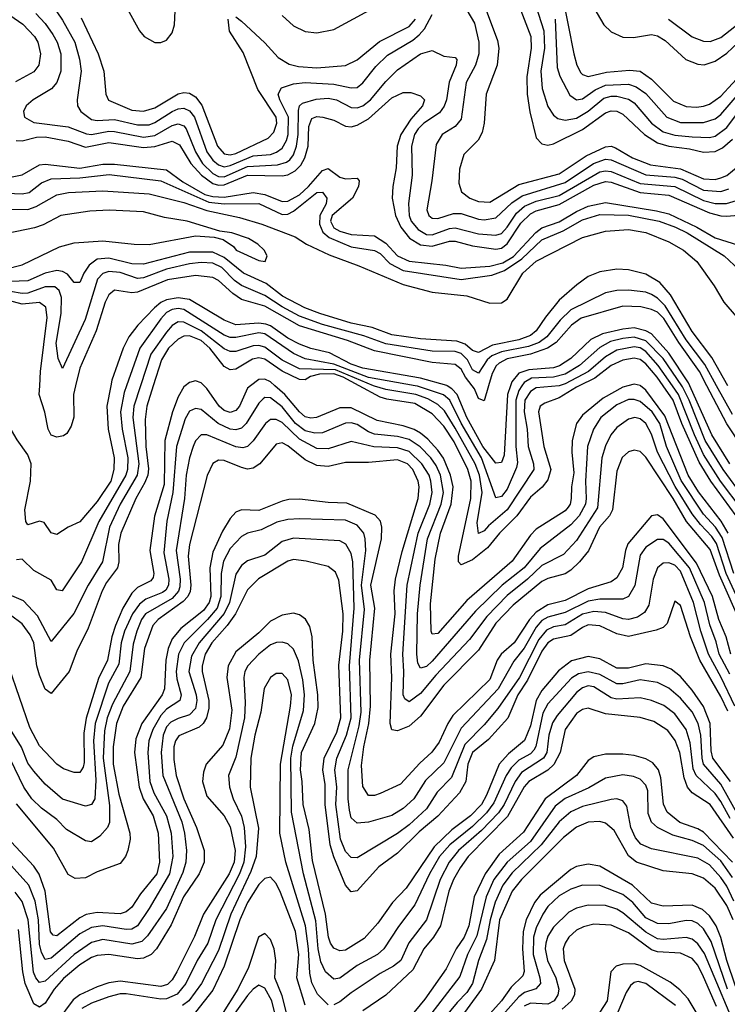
# Model space of a CAD drawing. Header units: inches. Extents: x 990535 to 1117859, y 769386 to 892122.
# Tile 471 of 656: x 1072282 to 1074732, y 807858 to 811268. Entities that reach past the tile are written whole.
import ezdxf

# ---------------------------------------------------------------- set-up
doc = ezdxf.new("R2010")
doc.units = ezdxf.units.IN
doc.header["$MEASUREMENT"] = 0
doc.layers.add('B0870', color=7, linetype='Continuous')
doc.layers.add('B0871', color=7, linetype='Continuous')

msp = doc.modelspace()

# ---------------------------------------------------------------- linework, layer by layer
at = {"layer": 'B0870', "color": 5}
msp.add_line((1074150.3, 810000, 2560), (1074150, 809999.9, 2560), dxfattribs=at)
for points, elevation in [([(1072596.8, 810000), (1072583.1, 809930), (1072588.2, 809850), (1072609, 809750), (1072608.1, 809710), (1072596.7, 809670), (1072550, 809599.3), (1072490, 809528.3), (1072448.9, 809510), (1072410, 809485.3), (1072390, 809490.9), (1072366.5, 809526.5), (1072350, 809531.3), (1072310, 809518.1), (1072302.5, 809530), (1072299.7, 809570), (1072319.4, 809670), (1072321.1, 809730), (1072310, 809760.8), (1072272.3, 809812.3), (1072228.4, 809888.4), (1072221, 809910), (1072222.7, 809950), (1072239.2, 810000)], 2520), ([(1072700.1, 810000), (1072677.2, 809930), (1072673.6, 809890), (1072693.9, 809730), (1072688, 809690), (1072629.7, 809590), (1072592.2, 809510), (1072568.2, 809390), (1072519.1, 809310), (1072468.9, 809211.1), (1072390, 809114.2), (1072343.1, 809203.1), (1072294.9, 809254.9), (1072230, 809282.4)], 2560), ([(1072855.1, 810000), (1072850, 809996.1), (1072830, 809961.6), (1072811.2, 809910), (1072784.5, 809810), (1072782.4, 809657.6), (1072748.3, 809548.3), (1072731.7, 809430), (1072745.8, 809350), (1072743.9, 809336.1), (1072735.7, 809324.3), (1072690, 809301.6), (1072670, 809281.7), (1072639.3, 809230), (1072612.9, 809170), (1072600.3, 809130), (1072586, 809050), (1072554.3, 808985.7), (1072511.2, 808848.8), (1072503.7, 808796.3), (1072504.7, 808695.3), (1072501.1, 808678.9), (1072490, 808660.7), (1072470, 808660.9), (1072433.8, 808673.8), (1072409.8, 808690), (1072350, 808752.8), (1072316.6, 808816.6), (1072244.8, 809024.8)], 2620), ([(1072744, 810000), (1072721.9, 809930), (1072716.4, 809883.6), (1072718.9, 809790), (1072727.4, 809712.6), (1072725.1, 809690), (1072715.4, 809664.6), (1072683.3, 809610), (1072631.9, 809490), (1072623.2, 809450), (1072624.9, 809390), (1072620.2, 809370), (1072581.7, 809318.3), (1072566.8, 809290), (1072519.2, 809160.8), (1072479.3, 809080.7), (1072453.3, 809010), (1072390, 808934.8), (1072370, 808949.8), (1072350, 808997.4), (1072340.6, 809030), (1072330, 809110), (1072317.9, 809137.9), (1072290, 809176), (1072250, 809205.5)], 2580), ([(1072651.3, 810000), (1072643.1, 809976.9), (1072630.3, 809909.7), (1072636.2, 809850), (1072656.1, 809750), (1072654.8, 809710), (1072648.7, 809690), (1072555.5, 809530), (1072495.3, 809390), (1072428.7, 809290), (1072410, 809293.7), (1072390, 809326.6), (1072330, 809359.8), (1072290, 809399.3), (1072270, 809397.3)], 2540), ([(1072475.3, 810000), (1072468.2, 809970), (1072469, 809891), (1072459.4, 809860.6), (1072445.1, 809834.9), (1072433.4, 809826.6), (1072410, 809822), (1072390, 809829), (1072379.9, 809850), (1072369.1, 809909.1), (1072349.3, 809970), (1072351, 810000)], 2480), ([(1073080.8, 810000), (1073070, 809991.9), (1073042.4, 809930), (1073030, 809914.1), (1073010, 809907.4), (1072990, 809914.2), (1072972.7, 809930), (1072930, 809990.4), (1072920.4, 810000)], 2620), ([(1074388, 810000), (1074370, 809995.5), (1074302.4, 809957.6), (1074230, 809898.8), (1074210.1, 809870), (1074194.8, 809810), (1074194, 809770), (1074201.1, 809698.9), (1074191.9, 809650), (1074191.8, 809610), (1074187.8, 809590), (1074180.7, 809579.3), (1074170, 809567), (1074070, 809503.5), (1074050, 809482.5), (1073987.2, 809392.8), (1073830, 809256.6), (1073730, 809141.9), (1073710, 809139.4), (1073706.2, 809150), (1073704.7, 809244.7), (1073720.7, 809399.3), (1073738.5, 809490), (1073775.4, 809590), (1073782.3, 809650), (1073772.9, 809690), (1073749.5, 809749.5), (1073730, 809777.2), (1073694.6, 809814.6), (1073670, 809836.1), (1073648.1, 809848.1), (1073610, 809861.3), (1073519.6, 809879.6), (1073430, 809923.7), (1073390, 809923.7), (1073309.3, 809890.7), (1073290, 809887.5), (1073270, 809892.5), (1073250, 809909.6), (1073199.2, 809970), (1073165, 810000)], 2620), ([(1074218.9, 810000), (1074210, 809995.8), (1074150, 809957.9), (1074099.8, 809940.2), (1074083.4, 809930), (1074077.6, 809910), (1074096.9, 809790), (1074121.4, 809710), (1074110, 809673.9), (1074090.8, 809649.2), (1074050, 809613.8), (1074002.7, 809550), (1073943.4, 809490), (1073901.1, 809438.9), (1073850, 809397.7), (1073810, 809379.7), (1073801.3, 809390), (1073801.5, 809410), (1073843.9, 809610), (1073844.7, 809670), (1073832.9, 809710), (1073786.4, 809806.4), (1073750, 809860.1), (1073710, 809903), (1073650, 809938.9), (1073553.2, 809953.2), (1073530, 809960.8), (1073457.2, 810000)], 2580), ([(1074150, 809999.9), (1074070, 809992.6), (1074050, 809980.8), (1074030.7, 809950), (1074028.7, 809910), (1074038.9, 809850), (1074041.9, 809790), (1074061.1, 809730), (1074062.3, 809710), (1073970, 809570.6), (1073904.7, 809515.3), (1073890, 809497.5), (1073870, 809488.1), (1073865.8, 809525.8), (1073883.4, 809630), (1073873.6, 809690), (1073858.9, 809730), (1073790, 809853.1), (1073753, 809913), (1073730, 809935.2), (1073695, 809955), (1073653.7, 809970), (1073550, 809987.2), (1073510, 809998.8), (1073507, 810000)], 2560), ([(1074020.3, 810000), (1074010, 809984.2), (1073999.5, 809950), (1074000.2, 809790), (1074005.4, 809734.6), (1074002.4, 809717.6), (1073970, 809642.3), (1073950, 809616.4), (1073930, 809612.5), (1073880.9, 809750), (1073810.2, 809870.2), (1073771.5, 809950), (1073749.1, 809969.1), (1073658.6, 809998.6), (1073650.8, 810000)], 2540), ([(1073981.3, 810000), (1073970.5, 809969.5), (1073959.8, 809760.2), (1073950, 809734.1), (1073930, 809732.5), (1073884.9, 809790), (1073829.8, 809890), (1073796, 809970), (1073777.8, 809990), (1073762, 810000)], 2520), ([(1073905, 810000), (1073890, 809947.9), (1073870, 809956.2), (1073856.5, 809990), (1073848.7, 810000)], 2480), ([(1074735.4, 809490), (1074710.6, 809530.6), (1074632.5, 809632.5), (1074596.3, 809690), (1074515.5, 809895.5), (1074450, 809984.7), (1074431.7, 810000)], 2620), ([(1074763, 809550), (1074674.8, 809670), (1074635, 809735), (1074574, 809870), (1074544.7, 809950), (1074510.3, 810000)], 2580), ([(1074783.5, 809570), (1074708.8, 809670), (1074650, 809762.5), (1074618.3, 809830), (1074563.4, 809970), (1074542.3, 810000)], 2560), ([(1074790, 809610.7), (1074717.2, 809710), (1074654.9, 809810), (1074599.4, 809950), (1074576.6, 809996.6), (1074574.3, 810000)], 2540), ([(1074740.2, 809730), (1074678.3, 809830), (1074601.8, 810000)], 2520), ([(1074841.4, 809701.4), (1074730, 809868), (1074661.3, 810000)], 2480), ([(1074750, 809900.4), (1074695, 810000)], 2460), ([(1074754.3, 809350), (1074714.2, 809474.2), (1074691.6, 809510), (1074650, 809555), (1074572.5, 809672.5), (1074521.7, 809790), (1074498, 809870), (1074471.5, 809910), (1074430, 809946.1), (1074410, 809953), (1074390, 809952), (1074350, 809934.6), (1074294.6, 809890), (1074268.7, 809850), (1074247.7, 809790), (1074241.2, 809670), (1074243.5, 809610), (1074240.8, 809590), (1074218.6, 809550), (1074190, 809518.7), (1074083.5, 809436.5), (1074028, 809370), (1073952.4, 809310), (1073860.5, 809219.5), (1073710, 809046.2), (1073690, 809028.3), (1073670, 809022.4), (1073659.9, 809039.9), (1073656.4, 809070), (1073658.9, 809210), (1073667.9, 809310), (1073693.7, 809470), (1073741.4, 809590), (1073748.8, 809630), (1073738.3, 809690), (1073723.6, 809723.6), (1073705, 809750), (1073668.1, 809788.1), (1073630, 809814), (1073590, 809824), (1073510, 809832.7), (1073490, 809840.2), (1073450, 809866.1), (1073430, 809872.2), (1073409.6, 809870.4), (1073330, 809837.6), (1073304, 809836), (1073270, 809844.5), (1073236.6, 809870), (1073190, 809927.4), (1073150, 809958), (1073130, 809959.9), (1073124.6, 809955.4), (1073110, 809939.6), (1073066.1, 809870), (1073050, 809853.6), (1073030, 809847), (1073010, 809850.2), (1072969.2, 809869.2), (1072910, 809917.5), (1072890, 809921.3), (1072870, 809912.3), (1072854.1, 809885.9), (1072824.2, 809790), (1072812, 809630), (1072791.1, 809531.1), (1072781, 809421), (1072798, 809330), (1072797.2, 809310), (1072787.6, 809292.4), (1072776.3, 809283.7), (1072718.9, 809261.1), (1072696, 809244), (1072672.5, 809210), (1072644.1, 809150), (1072633.1, 809110), (1072624.5, 809035.5), (1072588.6, 808970), (1072543.1, 808830), (1072537.4, 808770), (1072545.4, 808634.6), (1072541.7, 808570), (1072530, 808549.4), (1072510, 808544.5), (1072430, 808568.1), (1072370, 808619.7), (1072330, 808665), (1072310, 808693.2), (1072287.9, 808747.9), (1072249.5, 808810)], 2640), ([(1074811.5, 809170), (1074727.6, 809350), (1074694.1, 809454.1), (1074678.6, 809478.6), (1074639.1, 809519.1), (1074610, 809557.1), (1074551.3, 809651.3), (1074490.2, 809770), (1074470, 809832.8), (1074450.3, 809870), (1074430, 809885.2), (1074411.3, 809890), (1074390, 809884.7), (1074350, 809855.9), (1074328.5, 809830), (1074310, 809792.3), (1074297.6, 809750), (1074282.7, 809577.3), (1074210, 809464.3), (1074164.4, 809415.6), (1074090, 809377.3), (1074040.6, 809330), (1073970, 809274.2), (1073899.3, 809200.7), (1073838.8, 809121.3), (1073722.8, 808997.2), (1073670, 808933.9), (1073630, 808905.8), (1073615.5, 808915.5), (1073610, 808930), (1073612.1, 809010), (1073607.9, 809070), (1073623.2, 809310), (1073661.9, 809490), (1073701.5, 809590), (1073709.5, 809630), (1073705.8, 809670), (1073699.1, 809690), (1073674.6, 809730), (1073630, 809771.9), (1073590, 809785.1), (1073508.3, 809788.3), (1073430, 809807.3), (1073350, 809782.1), (1073310, 809783.2), (1073250, 809814.6), (1073190, 809872.8), (1073170, 809883.5), (1073150, 809883.5), (1073132.3, 809870), (1073090, 809809.4), (1073070, 809790), (1073054.7, 809785.3), (1073030, 809788.5), (1072930, 809830.7), (1072909.5, 809830.5), (1072890.7, 809809.3), (1072882.8, 809790), (1072869.6, 809750.4), (1072858.1, 809690), (1072852.6, 809610), (1072823.6, 809430), (1072837.7, 809330), (1072836.5, 809303.5), (1072831.7, 809288.3), (1072810, 809263.3), (1072717.5, 809210), (1072703.5, 809190), (1072687.4, 809150), (1072674.6, 809105.4), (1072663, 809010), (1072602.9, 808897.1), (1072584.9, 808850), (1072574.7, 808805.3), (1072571, 808710), (1072593.1, 808546.9), (1072592.7, 808487.3), (1072585.5, 808470), (1072559.6, 808440.4), (1072530, 808420.7), (1072510, 808423.4), (1072443.6, 808463.6), (1072410, 808498.2), (1072357.4, 808537.4), (1072324, 808570), (1072296.2, 808610), (1072250, 808706)], 2660), ([(1074782.5, 809170), (1074704.4, 809344.4), (1074673, 809433), (1074590.2, 809530.2), (1074544.8, 809610), (1074450, 809752.8), (1074430, 809772.7), (1074410, 809777.5), (1074390, 809771), (1074368.3, 809751.7), (1074350, 809704.7), (1074334.6, 809570), (1074323.8, 809550), (1074289.5, 809510), (1074251.9, 809428.1), (1074220.3, 809390), (1074190, 809361.4), (1074170, 809349.2), (1074110, 809332.9), (1074090, 809322.5), (1073990, 809240.7), (1073930, 809177.4), (1073870, 809084.6), (1073750, 808963), (1073670, 808856), (1073630, 808821.2), (1073590, 808805.1), (1073570, 808808.1), (1073564.9, 808830), (1073570.6, 808990), (1073567, 809070), (1073581.4, 809210), (1073578.4, 809290), (1073583, 809330), (1073606.3, 809426.3), (1073662, 809610), (1073664.5, 809650), (1073660.9, 809670), (1073642.8, 809710), (1073624.7, 809730), (1073590, 809743.9), (1073490, 809734.9), (1073410, 809733.8), (1073350, 809721), (1073310, 809724), (1073270, 809743.4), (1073210, 809791.9), (1073190, 809802.2), (1073170, 809797.3), (1073113.7, 809730), (1073090, 809714.2), (1073070, 809711.8), (1073050, 809716.8), (1072990, 809741.2), (1072970, 809742.1), (1072950, 809730.6), (1072930.4, 809689.6), (1072869.4, 809450), (1072865.1, 809410), (1072874.1, 809310), (1072871.9, 809288.1), (1072863.7, 809270), (1072847.3, 809252.7), (1072761.4, 809190), (1072743.2, 809170), (1072714.3, 809090), (1072701.2, 808990), (1072640.1, 808890), (1072617.3, 808830), (1072604.8, 808750), (1072604.9, 808690), (1072625.2, 808585.2), (1072662.7, 808450), (1072664.6, 808430), (1072656.3, 808390), (1072648.5, 808370), (1072630, 808345.5), (1072550, 808317.1), (1072510, 808296.1), (1072473.9, 808293.9), (1072450, 808307.5), (1072398.4, 808398.4), (1072270, 808551.6)], 2680), ([(1074744.3, 809070), (1074727.5, 809130), (1074703, 809190), (1074680.7, 809270), (1074625.5, 809385.5), (1074510, 809539.5), (1074490, 809553.6), (1074470, 809549.3), (1074387.3, 809452.7), (1074378.9, 809430), (1074368.5, 809370), (1074350, 809334.5), (1074330, 809321.5), (1074250, 809296.6), (1074170, 809256.3), (1074110, 809241.2), (1074070, 809215.4), (1074047.5, 809190), (1073993.6, 809110), (1073948.8, 809070), (1073935.4, 809050), (1073910, 808982.9), (1073781.8, 808858.2), (1073763.7, 808830), (1073734.1, 808765.9), (1073709.2, 808730.8), (1073667.3, 808692.7), (1073600, 808620), (1073530, 808587.4), (1073510, 808581.2), (1073490, 808581.1), (1073470, 808612.6), (1073465.2, 808685.2), (1073473.3, 808750), (1073491.1, 808830), (1073496.5, 808890), (1073493.7, 809050), (1073511.2, 809230), (1073497.6, 809310), (1073534.3, 809470), (1073536.1, 809510), (1073530.9, 809530.9), (1073512, 809552), (1073413.9, 809593.9), (1073350, 809596), (1073250, 809607.1), (1073214, 809606), (1073190, 809600.1), (1073110, 809568.3), (1073050, 809569.9), (1073030, 809562.9), (1073010, 809539.9), (1072983.6, 809496.4), (1072950, 809423.9), (1072940.4, 809370), (1072943.1, 809270), (1072938.1, 809250), (1072918.2, 809221.8), (1072840.1, 809159.9), (1072810, 809123.1), (1072796.3, 809090), (1072787.2, 809050), (1072783.2, 808950), (1072775.1, 808930), (1072704, 808830), (1072683.2, 808776.8), (1072679.3, 808730), (1072695.2, 808610), (1072709.7, 808569.7), (1072744.1, 808510), (1072761.4, 808450), (1072765.7, 808350), (1072756.7, 808310), (1072700.1, 808239.9), (1072670, 808194.6), (1072650, 808178.2), (1072630, 808170.9), (1072550, 808175.4), (1072511.7, 808168.3), (1072490, 808156.7), (1072410, 808095.4), (1072397.3, 808097.3), (1072388.2, 808108.2), (1072370, 808250), (1072348.9, 808308.9), (1072330, 808336.3), (1072237.2, 808437.2)], 2720), ([(1074741, 809001), (1074703.7, 809070), (1074693.7, 809113.7), (1074671.6, 809171.6), (1074652.6, 809250), (1074601.1, 809370), (1074530, 809455.2), (1074510, 809467.5), (1074490, 809467.5), (1074450, 809441), (1074430, 809412.9), (1074412.1, 809307.9), (1074390.1, 809269.9), (1074370, 809260.9), (1074290, 809261.5), (1074250, 809254.5), (1074170, 809214.3), (1074110, 809198.3), (1074090, 809186.7), (1074070, 809164.4), (1074028.2, 809091.8), (1073993.2, 809046.8), (1073938, 808950), (1073810, 808814), (1073750, 808694.2), (1073687, 808633), (1073645.9, 808570), (1073610, 808536.3), (1073570, 808511.9), (1073490, 808488.4), (1073450, 808485), (1073430, 808503.5), (1073424, 808530), (1073419, 808570), (1073418.6, 808670), (1073457.7, 808822.3), (1073464, 808870), (1073458.1, 809050), (1073475.3, 809224.7), (1073465.1, 809310), (1073480, 809430), (1073478.4, 809470), (1073472.8, 809490), (1073450, 809517.5), (1073410, 809534.6), (1073250, 809539.8), (1073210, 809536.7), (1073172.4, 809527.6), (1073118.3, 809501.7), (1073070, 809489.9), (1073050, 809478.3), (1073010, 809436.1), (1072987.2, 809392.8), (1072979, 809350), (1072978.4, 809270), (1072965.1, 809230), (1072932.4, 809190), (1072850.9, 809110), (1072831.6, 809070), (1072823.4, 809010), (1072825.4, 808985.4), (1072840.2, 808930), (1072836.3, 808910), (1072790, 808879.5), (1072770, 808858.1), (1072743.2, 808810), (1072728.7, 808770), (1072724.8, 808730), (1072732, 808630), (1072746.6, 808590), (1072789.8, 808510), (1072805.7, 808450), (1072811.4, 808370), (1072800.4, 808310), (1072730.4, 808190), (1072690, 808129.9), (1072670, 808117.9), (1072650, 808116.9), (1072570, 808129.7), (1072530, 808123.4), (1072490, 808101.7), (1072390, 808017), (1072370, 808013), (1072357.1, 808037.1), (1072350, 808066.4), (1072346.4, 808150), (1072335, 808215), (1072313.1, 808270), (1072210, 808383.8)], 2740), ([(1074758.2, 808890), (1074711.2, 808990), (1074666.8, 809070), (1074640.3, 809150), (1074615.2, 809250), (1074570, 809358.4), (1074550, 809379.3), (1074530, 809387.3), (1074510, 809385.6), (1074490.1, 809369.9), (1074475.7, 809330), (1074460, 809240), (1074444.8, 809215.2), (1074421, 809199), (1074390, 809190.3), (1074370, 809192.4), (1074310, 809214.3), (1074270, 809218.6), (1074230, 809209.1), (1074170, 809172.2), (1074130, 809165.3), (1074106.1, 809153.9), (1074079.1, 809120.9), (1074012.7, 808990), (1073937.5, 808882.5), (1073890, 808825.6), (1073822.5, 808757.5), (1073776.9, 808643.1), (1073727.2, 808592.8), (1073690, 808534.6), (1073630, 808479.5), (1073590, 808449.6), (1073450, 808365.2), (1073430, 808366.8), (1073410, 808386.6), (1073392.9, 808430), (1073376.5, 808550), (1073380, 808610), (1073372.7, 808670), (1073380.2, 808710), (1073413.5, 808790), (1073429.6, 808850.4), (1073423.2, 809030), (1073440.4, 809230), (1073435.3, 809390), (1073430, 809419.3), (1073411.4, 809451.4), (1073390, 809462.9), (1073230, 809472), (1073190, 809461.1), (1073130, 809412.9), (1073070, 809393.5), (1073050, 809378.1), (1073030, 809347.7), (1073008, 809250), (1072989.2, 809210.8), (1072903.5, 809110), (1072876.1, 809063.9), (1072867.3, 809010), (1072892.5, 808930), (1072895.4, 808910), (1072890, 808882.8), (1072870, 808860.4), (1072830, 808848.1), (1072804.9, 808835.1), (1072790, 808818.4), (1072778.9, 808790), (1072771, 808730), (1072776.7, 808650), (1072842.9, 808490), (1072852.5, 808450), (1072859.2, 808390), (1072856.6, 808350), (1072846.2, 808313.8), (1072790, 808189.4), (1072724.6, 808095.4), (1072704.9, 808075.1), (1072670, 808066), (1072570, 808082.5), (1072530, 808071.7), (1072470, 808030.8), (1072370, 807937.5), (1072350, 807933.8), (1072336.9, 807950), (1072329.3, 807969.3), (1072310.5, 808150), (1072290, 808213.8), (1072266.2, 808246.2)], 2760), ([(1074733.4, 808873.4), (1074710, 808924.3), (1074636.3, 809050), (1074604.1, 809130), (1074570, 809239.1), (1074550, 809254.3), (1074523.7, 809176.3), (1074510, 809163.2), (1074486.2, 809153.8), (1074390, 809131.2), (1074350, 809141.2), (1074290, 809168.9), (1074250, 809171.8), (1074230, 809163.4), (1074190, 809135.4), (1074130, 809123), (1074110, 809109.4), (1074090, 809081), (1074039.7, 808980.3), (1074006.5, 808930), (1073971.6, 808848.4), (1073905.3, 808774.7), (1073850, 808729.9), (1073833.7, 808690), (1073826.3, 808630), (1073804.6, 808590), (1073730, 808509.5), (1073665.2, 808454.8), (1073590, 808381.1), (1073525.7, 808334.3), (1073450, 808250.4), (1073430, 808247.4), (1073410, 808270.7), (1073369, 808369), (1073356.6, 808410), (1073339.6, 808550), (1073339.4, 808619.4), (1073331, 808670), (1073335.7, 808710), (1073380.1, 808800.1), (1073393.7, 808850), (1073387.3, 809032.7), (1073400.2, 809150), (1073402.2, 809210), (1073387.1, 809327.1), (1073374.7, 809354.7), (1073350, 809373.6), (1073273.1, 809393.1), (1073230, 809398.3), (1073210, 809393.1), (1073108, 809332), (1073070, 809293.5), (1073029.4, 809210), (1073000.3, 809170), (1072946.6, 809110), (1072924, 809070), (1072913.8, 809030), (1072913.6, 809010), (1072936.2, 808910), (1072936.5, 808883.5), (1072928.7, 808850), (1072916.8, 808830), (1072902.7, 808817.3), (1072832.9, 808787.1), (1072821.1, 808770), (1072815.9, 808750), (1072814.9, 808705.1), (1072823.2, 808650), (1072849.5, 808570), (1072894.4, 808470), (1072920.1, 808390), (1072920.8, 808350), (1072902.6, 808310), (1072848.6, 808230), (1072806.6, 808133.4), (1072755.9, 808050), (1072737, 808030), (1072710, 808017.2), (1072690, 808015), (1072589.8, 808030.2), (1072550, 808027.1), (1072530, 808019.8), (1072490, 807994.4), (1072433.3, 807946.7), (1072400.7, 807910), (1072370, 807861.7), (1072350, 807847.6), (1072330, 807859.9), (1072300.9, 807930), (1072292.5, 807970), (1072277.2, 808117.2)], 2780), ([(1074743.2, 808630), (1074681.9, 808710), (1074676.2, 808736.2), (1074672.4, 808830), (1074649.7, 808889.7), (1074610, 808946.3), (1074570, 808992.9), (1074538, 809018), (1074510, 809030.3), (1074450, 809037.2), (1074390, 809022.1), (1074350, 809021.5), (1074290, 809054.2), (1074250, 809062), (1074192.4, 809047.6), (1074147, 809013), (1074090, 808944.5), (1074070, 808910.3), (1074050, 808821.7), (1074030, 808772), (1073974.3, 808725.7), (1073942.2, 808690), (1073898.3, 808581.7), (1073880.4, 808550), (1073842.8, 808510), (1073778.5, 808461.5), (1073716.6, 808403.4), (1073619.7, 808260.3), (1073572.2, 808210), (1073521.4, 808138.6), (1073474.8, 808085.2), (1073410, 808045.1), (1073390, 808043.1), (1073370, 808052.1), (1073357.9, 808070), (1073351.4, 808090), (1073340.5, 808170), (1073295.3, 808355.3), (1073283.7, 808463.7), (1073263.2, 808550), (1073260, 808630), (1073253.7, 808670), (1073257, 808730), (1073303.5, 808830), (1073314.7, 808885.3), (1073314.5, 808930), (1073297.9, 809050), (1073294.8, 809130), (1073286.4, 809166.4), (1073271.3, 809191.3), (1073250, 809206.9), (1073230, 809212.5), (1073190, 809205.5), (1073150, 809184.5), (1073110, 809144.7), (1073030, 809079), (1073003.6, 809030), (1072998.8, 808990), (1073016.2, 808876.2), (1073007.9, 808812.1), (1072984.7, 808755.3), (1072927.9, 808690), (1072918.3, 808661.7), (1072915.1, 808630), (1072930, 808578.1), (1072990, 808510), (1073010, 808473), (1073027.2, 808390), (1073024.3, 808350), (1073007.4, 808310), (1072917.9, 808170), (1072887.2, 808092.8), (1072825.8, 807970), (1072810, 807942.5), (1072793.5, 807926.5), (1072770, 807919.3), (1072630, 807937.4), (1072590, 807932.3), (1072550, 807918.3), (1072490, 807890.7), (1072467, 807873), (1072410, 807797)], 2820), ([(1074770.6, 808510.6), (1074710, 808619.8), (1074649.8, 808689.8), (1074644.4, 808710), (1074640, 808790), (1074630.8, 808830), (1074610.3, 808870.3), (1074570, 808918.1), (1074530, 808952.8), (1074490, 808972.6), (1074430, 808981.3), (1074370, 808967.8), (1074350, 808967.4), (1074290, 808999.7), (1074250, 809009.5), (1074217.1, 809002.9), (1074192.4, 808987.6), (1074110, 808898), (1074093.3, 808866.7), (1074069, 808751), (1074062, 808738), (1074050, 808725.4), (1074010, 808703.5), (1073983, 808677), (1073966.2, 808650), (1073924, 808556), (1073898.6, 808521.4), (1073850, 808473.5), (1073770.6, 808410), (1073735.4, 808370), (1073700.8, 808310), (1073650, 808202.1), (1073593.3, 808126.7), (1073542.9, 808050), (1073520.8, 808030), (1073450, 807991.8), (1073390, 807948.2), (1073370, 807944.5), (1073341, 807970), (1073324.3, 808004.3), (1073315.6, 808050), (1073307.3, 808147.3), (1073264.3, 808310), (1073222.7, 808522.7), (1073220.6, 808710), (1073227.6, 808752.4), (1073264.1, 808875.9), (1073268.1, 808930), (1073262, 808982), (1073247, 809047), (1073230, 809087.9), (1073210, 809105.9), (1073190, 809111.9), (1073170.9, 809110.9), (1073150, 809102.4), (1073109.2, 809070), (1073071.1, 809030), (1073060.7, 809010), (1073057.6, 808990), (1073062.8, 808902.8), (1073059.9, 808850), (1073030, 808714), (1073004.9, 808650), (1073008.2, 808610), (1073021.4, 808570), (1073049.6, 808509.6), (1073059.4, 808470), (1073063.6, 808403.6), (1073058, 808350), (1073043.2, 808310), (1072961.2, 808150), (1072933.4, 808070), (1072896.6, 808010), (1072856.6, 807930), (1072827, 807893), (1072790, 807876.6), (1072770, 807875.3), (1072650, 807894.2), (1072630, 807893.6), (1072590, 807884.2), (1072530, 807861.6), (1072496.7, 807843.3)], 2840), ([(1073350, 807856.4), (1073312.7, 807892.7), (1073292.7, 807932.7), (1073285.8, 807965.8), (1073281.8, 808050), (1073271.2, 808130), (1073202.9, 808350), (1073182.5, 808450), (1073184.3, 808690), (1073219.8, 808890), (1073222.8, 808930), (1073210, 808981.4), (1073190, 809004.1), (1073170, 809004.1), (1073150, 808989.8), (1073128.4, 808951.6), (1073117.2, 808870), (1073095.8, 808790), (1073082.4, 808710), (1073080.2, 808610), (1073108.2, 808468.2), (1073101, 808370), (1073082.4, 808317.6), (1073013.3, 808170), (1072970, 808043.6), (1072910.9, 807930), (1072867.3, 807870), (1072845.8, 807854.2)], 2860), ([(1074741.8, 808501.8), (1074710, 808560.3), (1074690, 808587.4), (1074624.1, 808650), (1074613.9, 808673.9), (1074603.3, 808763.3), (1074589.7, 808810), (1074550, 808863.8), (1074512.4, 808892.4), (1074470, 808909.6), (1074430, 808919.5), (1074350, 808915), (1074330, 808919.2), (1074270, 808957.6), (1074250, 808960.4), (1074230, 808954.2), (1074210, 808937.9), (1074142.5, 808857.5), (1074127.1, 808832.9), (1074114.1, 808790), (1074106.8, 808730), (1074095.9, 808710), (1074019.2, 808660.8), (1073997.5, 808630), (1073958.8, 808550), (1073939.1, 808520.9), (1073880.5, 808459.5), (1073801.1, 808390), (1073768.6, 808350), (1073737.5, 808290), (1073690, 808149.9), (1073629.6, 808070.4), (1073601.4, 808010), (1073576.6, 807990), (1073530, 807964.7), (1073430, 807898), (1073390, 807866.6), (1073370, 807856.4)], 2860), ([(1074752.9, 808432.9), (1074672.3, 808550), (1074610.5, 808590.5), (1074593.9, 808610), (1074582.3, 808642.3), (1074567.4, 808730), (1074552, 808772), (1074526.4, 808806.4), (1074477, 808837), (1074430, 808851.7), (1074310, 808864.4), (1074250, 808882.9), (1074230, 808879.4), (1074210, 808865.3), (1074170.4, 808810), (1074153.5, 808730), (1074131.1, 808688.9), (1074110, 808668.2), (1074044.3, 808630), (1074029.1, 808610.9), (1073971.3, 808508.7), (1073835, 808370), (1073806.4, 808330), (1073783.3, 808290), (1073767.6, 808250), (1073739.3, 808130), (1073714.2, 808090), (1073680.7, 808050), (1073643.1, 807976.9), (1073550, 807889.9), (1073470, 807835.6)], 2880), ([(1074750.5, 808350.5), (1074650, 808454.4), (1074630, 808465.8), (1074567.3, 808487.3), (1074523.6, 808523.6), (1074511.4, 808551.4), (1074502.2, 808642.2), (1074494.3, 808670), (1074474.5, 808694.5), (1074450, 808708.1), (1074410, 808719.6), (1074370, 808724.3), (1074310, 808723.8), (1074270, 808715.2), (1074250, 808702.5), (1074210.2, 808649.8), (1074101.1, 808570), (1074026.3, 808453.7), (1073942.3, 808377.7), (1073893.3, 808310), (1073855.6, 808230), (1073836.7, 808130), (1073821.3, 808090), (1073793.5, 808050), (1073759, 807981), (1073685, 807875), (1073630.2, 807809.8)], 2920), ([(1074750, 808297.2), (1074710, 808354.6), (1074650, 808407.5), (1074610, 808425.1), (1074543.3, 808443.3), (1074490.4, 808470.4), (1074470, 808488.1), (1074458.1, 808518.1), (1074456.9, 808596.9), (1074450, 808617.3), (1074430, 808637.4), (1074407.3, 808647.3), (1074370, 808652.9), (1074310, 808641.3), (1074252.2, 808607.8), (1074170, 808570.7), (1074136.2, 808543.8), (1074050, 808421.7), (1073970.2, 808349.8), (1073923.9, 808290), (1073896.8, 808230), (1073864.8, 808095.2), (1073832.3, 808030), (1073805.8, 807954.2), (1073632, 807728)], 2940), ([(1074754.8, 808214.8), (1074730, 808266.5), (1074710, 808296.6), (1074670, 808340.4), (1074630, 808364.2), (1074470, 808395.9), (1074432.5, 808412.5), (1074414.5, 808434.5), (1074398, 808470), (1074383.7, 808543.7), (1074370, 808563), (1074350, 808569.4), (1074330, 808567.7), (1074230, 808543.1), (1074190, 808524.7), (1074150, 808489.9), (1074087.2, 808410), (1073987.4, 808312.6), (1073954.3, 808270), (1073928.4, 808211.6), (1073910.3, 808150), (1073897.7, 808082.3), (1073870.5, 808010), (1073849.3, 807930), (1073830, 807898.9), (1073796, 807864), (1073715, 807765)], 2960), ([(1074752.7, 808150), (1074730, 808199.8), (1074690, 808260.4), (1074650, 808294.9), (1074610, 808309.7), (1074510, 808319.9), (1074418, 808350), (1074390, 808372.3), (1074339.8, 808459.8), (1074310, 808485.1), (1074290, 808490.6), (1074250, 808488.9), (1074210, 808471.6), (1074164.8, 808435.2), (1074018.8, 808290), (1073987.3, 808250), (1073942.9, 808150), (1073925.6, 808010), (1073880.6, 807910), (1073710, 807675.8)], 2980), ([(1074760.3, 807920.3), (1074730.4, 808009.6), (1074709.7, 808089.7), (1074693.2, 808130), (1074670, 808164.6), (1074646.1, 808186.1), (1074610, 808201.3), (1074510, 808198.1), (1074470, 808207.9), (1074404, 808270), (1074290, 808336), (1074250, 808343.5), (1074210, 808334.7), (1074190, 808324.5), (1074084.5, 808235.5), (1074063.8, 808210), (1074035.3, 808150), (1074025.4, 808110), (1074022.6, 808050), (1074028.3, 807971.7), (1074023.4, 807956.6), (1073983.3, 807916.7), (1073950, 807869.3), (1073850, 807757.5)], 3020), ([(1073270, 807854.7), (1073241.6, 807950), (1073247.7, 808030), (1073236.3, 808110), (1073184.7, 808244.7), (1073170, 808276), (1073150, 808298.3), (1073130, 808293.2), (1073110, 808272.3), (1073070, 808210.8), (1073043.9, 808150), (1072990, 807989.9), (1072950, 807907.1), (1072890.4, 807830)], 2880), ([(1074732.9, 807910), (1074675.6, 808075.6), (1074650, 808119.4), (1074630, 808137.8), (1074610, 808146.4), (1074590, 808148.5), (1074530, 808136.5), (1074490, 808137.5), (1074450, 808157.7), (1074404.7, 808210), (1074370, 808238.4), (1074290, 808269.6), (1074230, 808270.3), (1074190, 808256.8), (1074150, 808233.5), (1074110, 808196.3), (1074092.8, 808170), (1074070, 808122.2), (1074060.7, 808090), (1074059.3, 808030), (1074082.8, 807950), (1074084.6, 807930), (1074068.5, 807911.5), (1074030, 807899.2), (1074010, 807884), (1073890.8, 807750)], 3040), ([(1074737.9, 807830), (1074653.4, 808033.4), (1074630, 808067.7), (1074610, 808083.7), (1074589.7, 808089.7), (1074510, 808082.3), (1074490, 808084.6), (1074450, 808107.6), (1074370, 808175.1), (1074350, 808186.8), (1074310, 808199.9), (1074250, 808201.7), (1074210, 808190.7), (1074183.6, 808176.4), (1074130, 808124.8), (1074110, 808093.6), (1074103.2, 808070), (1074101.6, 808050), (1074109, 808010), (1074137.8, 807950), (1074148.9, 807910), (1074144.9, 807890), (1074131.9, 807870), (1074110, 807858), (1074050, 807861.9), (1074028.4, 807851.6)], 3060), ([(1074695.1, 807850), (1074650, 807953), (1074630, 807993.1), (1074610, 808016.6), (1074570, 808034.4), (1074490, 808039.7), (1074470, 808046.6), (1074390, 808105), (1074330, 808131.5), (1074270, 808135.4), (1074233.7, 808126.3), (1074210, 808114), (1074183.4, 808090), (1074170.1, 808070), (1074164, 808050), (1074166.5, 808010), (1074203.7, 807910), (1074202.4, 807890), (1074191.1, 807868.9), (1074159.6, 807840.4)], 3080), ([(1073210.5, 807810), (1073190, 807886.6), (1073165.6, 807950), (1073169.1, 808010), (1073162.8, 808050), (1073150, 808082), (1073130, 808103.1), (1073108.6, 808090), (1073074.2, 807985.8), (1073037.2, 807910), (1072980.2, 807819.8)], 2920), ([(1074624.1, 807830), (1074596.3, 807876.3), (1074568, 807908), (1074534, 807934), (1074430, 807991.7), (1074410, 807998.2), (1074370, 807997.3), (1074347.7, 807990), (1074328.6, 807970), (1074315.5, 807870), (1074291.1, 807830)], 3120), ([(1074553.1, 807853.1), (1074450, 807929.9), (1074423.4, 807936.6), (1074410, 807933.7), (1074397.3, 807922.7), (1074381.9, 807898.1), (1074352.5, 807830)], 3140), ([(1073179.4, 807770), (1073154.7, 807870), (1073130, 807913.5), (1073110, 807924.2), (1073090, 807910.4), (1073070, 807888.1), (1073000.4, 807790)], 2940)]:
    msp.add_lwpolyline(points, dxfattribs=dict(at, elevation=elevation))
at = {"layer": 'B0871', "color": 5}
msp.add_line((1074150.3, 810000, 2560), (1074150, 809999.9, 2560), dxfattribs=at)
for points, elevation in [([(1072618.9, 811370), (1072696.3, 811230), (1072713.1, 811210), (1072750, 811189.2), (1072770, 811189.2), (1072790, 811197.7), (1072810, 811222.4), (1072817.2, 811250), (1072822.6, 811350)], 2620), ([(1074058.3, 811350), (1074097.1, 811230), (1074098.8, 811170), (1074086.5, 811090), (1074091.3, 811030), (1074110, 810967.6), (1074130, 810936.8), (1074145.3, 810925.3), (1074170, 810920.4), (1074210, 810927.4), (1074250, 810951.7), (1074304.2, 810995.8), (1074330, 811003.2), (1074350, 811003.5), (1074390, 810992.8), (1074410, 810980.2), (1074470, 810909.4), (1074510, 810879.2), (1074550, 810867.9), (1074610, 810861.8), (1074670, 810859.7), (1074690, 810865), (1074730, 810895), (1074801.9, 810990)], 2640), ([(1074161.2, 811350), (1074200.1, 811150), (1074211, 811111), (1074224.5, 811084.5), (1074230, 811077.7), (1074250, 811071.7), (1074313.4, 811086.6), (1074392.9, 811092.9), (1074430, 811089.7), (1074470, 811061.6), (1074545.8, 810985.8), (1074590, 810967.5), (1074625.3, 810965.3), (1074650, 810968.9), (1074670, 810975.8), (1074710, 811003.7), (1074790, 811091.5), (1074890, 811190.7), (1074971.7, 811290)], 2680), ([(1072197.6, 811317.6), (1072292.3, 811252.3), (1072333.3, 811210), (1072344.3, 811190), (1072353.6, 811150), (1072348.1, 811110), (1072330, 811087.3), (1072266.7, 811053.3)], 2520), ([(1072390, 811323.9), (1072430, 811266.9), (1072472.5, 811190), (1072488.8, 811131.2), (1072494.8, 811090), (1072480.1, 810990), (1072482.1, 810970), (1072493.7, 810950), (1072530, 810921.9), (1072550, 810918.7), (1072610, 810922.8), (1072690, 810903.7), (1072730, 810904.4), (1072750, 810911.7), (1072810, 810950.5), (1072830, 810959.6), (1072850, 810961.4), (1072870, 810952.5), (1072887.3, 810930), (1072929.8, 810810), (1072950, 810781.6), (1072970, 810764.8), (1072990, 810759), (1073010, 810763.1), (1073090, 810796.6), (1073150, 810801.6), (1073171.2, 810808.8), (1073190, 810823.2), (1073205.5, 810850), (1073210.9, 810870), (1073212.1, 810930), (1073182.2, 810990), (1073176.8, 811010), (1073188.4, 811031.6), (1073230, 811045.9), (1073270, 811050.9), (1073370, 811044.6), (1073430, 811032.6), (1073450, 811033.7), (1073470, 811049), (1073514.6, 811105.4), (1073555.2, 811144.8), (1073642.7, 811197.3), (1073664.7, 811215.3), (1073683.4, 811236.6), (1073710, 811286.2)], 2560), ([(1073190, 811283), (1073230, 811246.9), (1073270, 811226.7), (1073310, 811222.3), (1073370, 811233.8), (1073545.9, 811330)], 2620), ([(1074006, 811330), (1074052, 811210), (1074053.3, 811170), (1074037.8, 811070), (1074039, 811010), (1074048.5, 810948.5), (1074070, 810859.4), (1074090, 810838.5), (1074110, 810833.7), (1074130, 810838.6), (1074230, 810888.2), (1074310, 810944.9), (1074330, 810952.6), (1074350, 810951.5), (1074370, 810940.4), (1074445.7, 810870), (1074490, 810841.5), (1074530, 810830.2), (1074600.9, 810821), (1074650, 810809.3), (1074690, 810811.1), (1074715.7, 810824.3), (1074750, 810853.8)], 2620), ([(1074270, 811309.4), (1074304.5, 811250), (1074330, 811225.7), (1074370, 811207.1), (1074406.9, 811206.9), (1074470, 811216.3), (1074490, 811212.6), (1074516.3, 811196.3), (1074588.8, 811130), (1074630, 811113.5), (1074652.1, 811112.1), (1074690, 811124.5), (1074730, 811152.4), (1074770, 811188.5), (1074897, 811330)], 2720), ([(1072337.6, 811290), (1072370, 811255.4), (1072396.5, 811216.5), (1072411, 811190), (1072424.5, 811150), (1072423.5, 811090), (1072410, 811050.7), (1072391.9, 811028.1), (1072328.5, 810990), (1072304.5, 810970), (1072295, 810950), (1072298.7, 810930), (1072330, 810912.3), (1072450, 810896.8), (1072512.5, 810872.5), (1072530, 810870.5), (1072590, 810881.8), (1072610, 810880.8), (1072710, 810860.9), (1072750, 810867.1), (1072810, 810901.5), (1072830, 810907.3), (1072850, 810900.6), (1072858.4, 810890), (1072890.6, 810810), (1072914.8, 810770), (1072950, 810734.9), (1072970, 810724.5), (1072990, 810723.9), (1073070, 810759.7), (1073174.6, 810765.4), (1073205.6, 810774.4), (1073217.1, 810782.9), (1073230, 810799.6), (1073240.3, 810830), (1073246, 810870), (1073246.7, 810953.3), (1073250, 810970), (1073260.8, 810979.2), (1073307.7, 810992.3), (1073350, 810995.7), (1073378.3, 810990), (1073430, 810964.4), (1073450, 810963.3), (1073470, 810969.8), (1073496.9, 810990), (1073550, 811054.3), (1073590, 811094.1), (1073670, 811150.1), (1073710, 811161.8), (1073750, 811141.4), (1073790, 811136.9), (1073794.8, 811130), (1073792.6, 811110), (1073768.5, 811051.5), (1073760.1, 810990), (1073752, 810968), (1073734.8, 810945.2), (1073681.6, 810910), (1073661.4, 810890), (1073649, 810870), (1073638.7, 810830), (1073640.4, 810730), (1073628.5, 810631.5), (1073630.3, 810590), (1073637.6, 810570), (1073661, 810541), (1073690, 810524), (1073710, 810522.8), (1073770, 810544.8), (1073790, 810547.7), (1073870, 810525.8), (1073930, 810522.3), (1073950, 810528), (1073970, 810549.1), (1074002.3, 810597.7), (1074030, 810622.2), (1074070, 810639.2), (1074150, 810659.5), (1074290, 810741.3), (1074310, 810744.9), (1074330, 810741.7), (1074430, 810701), (1074550, 810689.9), (1074650, 810642), (1074690, 810631.4), (1074728.7, 810631.3), (1074775, 810645)], 2540), ([(1073830, 811301.5), (1073856, 811256), (1073871.3, 811190), (1073871.1, 811150), (1073859.6, 811110), (1073827.3, 811050), (1073810, 810923.5), (1073790, 810897.9), (1073745.1, 810870), (1073724.2, 810835.7), (1073709, 810710), (1073691.1, 810610), (1073698.7, 810590), (1073710, 810580.8), (1073730, 810579.4), (1073783.8, 810596.3), (1073810, 810597.1), (1073870, 810577.1), (1073890, 810574.9), (1073930, 810581.4), (1073986.3, 810633.7), (1074022, 810658), (1074170, 810703.7), (1074268.9, 810770), (1074310, 810785.2), (1074330, 810782.5), (1074450, 810731.2), (1074550, 810722.4), (1074575.3, 810715.3), (1074650, 810677.3), (1074710, 810672.8), (1074737.7, 810682.3)], 2560), ([(1073894, 811310), (1073935.9, 811195.9), (1073941.1, 811170), (1073935.1, 811110), (1073897.1, 811010), (1073889.7, 810910), (1073882.9, 810877.1), (1073869.1, 810850.9), (1073819.4, 810800.6), (1073804.1, 810750), (1073802, 810702), (1073811.4, 810671.4), (1073840.2, 810650), (1073870, 810638.9), (1073910, 810636.5), (1074010, 810697.5), (1074150, 810734), (1074243.8, 810796.2), (1074310, 810828), (1074330, 810829.8), (1074344.7, 810824.7), (1074403.6, 810790), (1074465.5, 810765.5), (1074570, 810751.9), (1074650, 810716.8), (1074690, 810714.9), (1074710, 810720), (1074730, 810728.7), (1074770, 810761.2)], 2580), ([(1074135.9, 811270), (1074142.9, 811102.9), (1074152.5, 811072.5), (1074186.6, 811006.6), (1074210.1, 810990.1), (1074230, 810994.2), (1074274.6, 811025.4), (1074310, 811041.1), (1074390, 811044.7), (1074415.9, 811035.9), (1074450, 811012.5), (1074522.6, 810930), (1074570, 810911.9), (1074650, 810912), (1074690, 810925.1), (1074710, 810939.7), (1074810, 811055.8), (1074930, 811168.1), (1075002.4, 811257.6), (1075050, 811289.5)], 2660), ([(1072494.2, 811274.2), (1072553.4, 811150), (1072573, 811090), (1072579.3, 811010), (1072589.3, 810989.3), (1072670, 810954.9), (1072710, 810950.7), (1072750, 810962.8), (1072830, 811010.7), (1072850, 811016), (1072870, 811013.1), (1072890, 811000.8), (1072912.1, 810972.1), (1072967, 810830), (1072990, 810803.8), (1073010, 810799.8), (1073030, 810804.9), (1073142.1, 810857.9), (1073161.9, 810878.1), (1073172.5, 810910), (1073169.6, 810930), (1073106.6, 811026.6), (1073055, 811155), (1073008, 811228), (1073003.1, 811270)], 2580), ([(1073030, 811277.8), (1073050, 811263), (1073130, 811188), (1073176.9, 811136.9), (1073214.4, 811114.4), (1073246.5, 811106.5), (1073310, 811101.6), (1073410, 811109), (1073450, 811129.2), (1073527.2, 811192.8), (1073630, 811244.2), (1073652.6, 811270)], 2580), ([(1074528.5, 811270), (1074610, 811208.3), (1074650, 811193.3), (1074673.1, 811193.1), (1074710, 811205.9), (1074790, 811269.5)], 2740), ([(1072269.2, 810849.2), (1072290, 810848.8), (1072339.3, 810860.7), (1072370, 810862.6), (1072450, 810847.7), (1072510, 810826.8), (1072590, 810843.1), (1072710, 810825), (1072750, 810829.1), (1072810, 810847.5), (1072834.6, 810834.6), (1072874.7, 810770), (1072911.3, 810730), (1072950, 810700.8), (1072970, 810695.1), (1072990, 810696.4), (1073070, 810730), (1073190, 810726.8), (1073210, 810731.1), (1073235.6, 810744.4), (1073255.6, 810764.4), (1073269, 810790), (1073280.5, 810830), (1073282.3, 810897.7), (1073293.8, 810926.2), (1073310, 810932.3), (1073330.9, 810930.9), (1073370, 810919.7), (1073410, 810898.9), (1073430, 810897), (1073450, 810902.5), (1073490, 810925.1), (1073570, 810997), (1073610, 811015.8), (1073635.8, 811015.8), (1073670, 811004.7), (1073683, 810990), (1073676.5, 810970), (1073636, 810924), (1073602, 810870), (1073589, 810830), (1073585.4, 810754.6), (1073573.5, 810690), (1073571.5, 810650), (1073582.7, 810590), (1073601.5, 810550), (1073631.5, 810511.5), (1073670, 810488.5), (1073710, 810483.8), (1073770, 810501.1), (1073790, 810501.2), (1073850, 810485), (1073930, 810472.8), (1073950, 810477.1), (1073970, 810492), (1074016.8, 810563.2), (1074050, 810595.8), (1074070, 810605.6), (1074150, 810627.5), (1074270, 810694.6), (1074310, 810708.1), (1074330, 810705.6), (1074430, 810670), (1074530, 810660.8), (1074670, 810599.1), (1074710, 810588.2), (1074730, 810587.4), (1074770, 810591.1)], 2520), ([(1072256, 810724), (1072290, 810730.7), (1072350, 810764.9), (1072370, 810768), (1072490, 810753.3), (1072570, 810767.1), (1072610, 810768.2), (1072790, 810748.6), (1072846.4, 810706.4), (1072923, 810663), (1072950, 810655.1), (1072990, 810652.9), (1073090, 810669.2), (1073130, 810662.7), (1073190, 810638), (1073210, 810639.7), (1073250, 810661.7), (1073281.8, 810690), (1073330, 810746.1), (1073350, 810752.9), (1073390, 810722.1), (1073410, 810716.8), (1073450, 810719.7), (1073457.4, 810710), (1073455.4, 810690), (1073434.4, 810650), (1073363.2, 810590), (1073358, 810570), (1073370, 810547.7), (1073390, 810535.7), (1073430, 810524.1), (1073510, 810519), (1073550, 810494.5), (1073590, 810450), (1073630, 810431.6), (1073757.6, 810417.6), (1073810, 810407.2), (1073910, 810414.6), (1073954.2, 810425.8), (1073991.7, 810448.3), (1074068.6, 810531.4), (1074090, 810547.1), (1074150, 810567.6), (1074210, 810604.2), (1074250, 810622.7), (1074310, 810634.8), (1074486.5, 810606.5), (1074530, 810595.4), (1074626.3, 810550), (1074690, 810512.8), (1074830, 810468.3)], 2480), ([(1072210, 810667.8), (1072290, 810664.6), (1072314.2, 810670), (1072357, 810703), (1072390, 810716.8), (1072490, 810720.4), (1072591.3, 810731.3), (1072770, 810709.4), (1072936.3, 810636.3), (1072989.6, 810630.4), (1073110, 810631.5), (1073190, 810592.9), (1073210, 810594.8), (1073230, 810604.9), (1073310, 810669.1), (1073330, 810670.9), (1073345, 810650), (1073342.6, 810630), (1073320.6, 810590), (1073320.2, 810560.2), (1073331.7, 810531.7), (1073353.3, 810513.3), (1073430, 810481), (1073510, 810468.9), (1073530, 810458.1), (1073563.4, 810423.4), (1073610, 810399.9), (1073810, 810368.1), (1073916.5, 810383.5), (1073961, 810399), (1074020.2, 810439.8), (1074090, 810505.2), (1074163.1, 810536.9), (1074230, 810575), (1074290, 810592.9), (1074390, 810590.7), (1074496.6, 810570), (1074553, 810550), (1074592.9, 810530), (1074721.6, 810450), (1074790, 810385.3)], 2460), ([(1072230, 810611.6), (1072310, 810610.7), (1072338.8, 810621.2), (1072410, 810661), (1072450.1, 810670.1), (1072570, 810675.3), (1072730, 810665.3), (1072850, 810634.6), (1072930, 810607.2), (1073043.1, 810583.1), (1073119.8, 810559.8), (1073235.9, 810515.9), (1073274.2, 810490), (1073353.5, 810453.5), (1073455.9, 810415.9), (1073610, 810351.1), (1073710, 810324.1), (1073830, 810311.8), (1073910, 810286.1), (1073950, 810287.9), (1073970, 810300.2), (1074023.5, 810390), (1074070, 810431.9), (1074230, 810513.7), (1074310, 810536.1), (1074390, 810541.1), (1074450, 810530.9), (1074530, 810499.2), (1074580.1, 810470), (1074626, 810430), (1074686.7, 810346.7), (1074719.5, 810290), (1074798.4, 810198.4)], 2440), ([(1072175.5, 810390), (1072290, 810419.3), (1072419.2, 810480.8), (1072470, 810495.3), (1072570, 810502.2), (1072678, 810490), (1072730, 810489.5), (1072890, 810519.5), (1072954.5, 810514.5), (1072986.3, 810506.3), (1073022.4, 810482.4), (1073031.6, 810470), (1073110, 810434), (1073131.3, 810430), (1073139.1, 810450), (1073127.7, 810470), (1073106, 810490), (1073073.7, 810510), (1073016.3, 810530), (1072975.1, 810535.1), (1072862, 810570), (1072783, 810583), (1072710, 810602), (1072591.5, 810608.5), (1072524.8, 810604.8), (1072423.5, 810590), (1072362.5, 810557.5), (1072333.2, 810546.8), (1072170, 810513.2)], 2420), ([(1074734.4, 810000), (1074678.1, 810098.1), (1074610, 810188.6), (1074535.4, 810315.4), (1074497.9, 810357.9), (1074450, 810386.6), (1074390, 810401.9), (1074350, 810404), (1074290, 810394.5), (1074250, 810378.4), (1074210.6, 810350), (1074150, 810296.2), (1074102.3, 810237.7), (1074070.6, 810190), (1074050, 810173.9), (1074010, 810159.3), (1073918.9, 810141.1), (1073870, 810115.8), (1073850, 810122.6), (1073824.5, 810144.5), (1073794.8, 810154.8), (1073670, 810162.8), (1073570, 810176.8), (1073502, 810202), (1073430, 810217), (1073321.2, 810250), (1073269, 810270), (1073192.2, 810310), (1073134.6, 810354.6), (1073056.9, 810390), (1072990, 810444.4), (1072950, 810462.9), (1072870, 810462.6), (1072710, 810421.6), (1072670, 810423), (1072590, 810441.6), (1072550, 810438.6), (1072521.8, 810418.2), (1072503.4, 810390), (1072490, 810358), (1072470, 810358), (1072446.6, 810386.6), (1072430, 810395.8), (1072410, 810399), (1072370, 810390.2), (1072310, 810364), (1072250, 810360.8)], 2440), ([(1074695, 810000), (1074654.1, 810074.1), (1074590, 810158.7), (1074516.9, 810276.9), (1074490, 810303.4), (1074470, 810315.9), (1074450, 810323.9), (1074390, 810331), (1074350, 810330.3), (1074310, 810322.1), (1074190, 810262.7), (1074153, 810227), (1074106.7, 810170), (1074080.1, 810150), (1074044.1, 810135.9), (1073950, 810117.5), (1073916, 810104), (1073900.4, 810090), (1073870, 810043.5), (1073850, 810054.8), (1073832, 810090), (1073810, 810112.4), (1073790, 810118.7), (1073710, 810120.4), (1073550, 810145.4), (1073472.8, 810172.8), (1073330, 810212.3), (1073250, 810241.7), (1073190, 810273.4), (1073130, 810312.7), (1073050, 810347.4), (1073025.2, 810365.2), (1072981.2, 810410), (1072950, 810425.1), (1072910, 810427.6), (1072870, 810422.3), (1072790, 810404.1), (1072710, 810373.8), (1072690, 810371.2), (1072630, 810392), (1072590, 810396.1), (1072570, 810389.2), (1072551.1, 810368.9), (1072508.4, 810230), (1072430, 810060.5), (1072414.8, 810094.8), (1072407.9, 810147.9), (1072425.1, 810250), (1072426, 810306), (1072418.3, 810330), (1072402.9, 810342.9), (1072370, 810343.1), (1072310, 810321.4), (1072290, 810319.9), (1072250, 810326.3)], 2460), ([(1073848.7, 810000), (1073825.1, 810030), (1073810, 810058.1), (1073790, 810074.2), (1073710, 810080.6), (1073510, 810120.8), (1073416.8, 810156.8), (1073250, 810208.2), (1073130, 810275.5), (1073050, 810299.1), (1073019.7, 810319.7), (1072970, 810364.7), (1072950, 810375.1), (1072890, 810382.5), (1072793, 810367), (1072690, 810324.2), (1072670, 810322.2), (1072610, 810330.9), (1072590, 810314.7), (1072577.4, 810290), (1072546.4, 810190), (1072490, 810061.6), (1072475.3, 810000)], 2480), ([(1072351, 810000), (1072353.8, 810050), (1072376.5, 810236.5), (1072372.3, 810272.3), (1072350, 810288.3), (1072290, 810282.6), (1072230, 810299.1)], 2480), ([(1073762, 810000), (1073760.8, 810000.8), (1073670, 810026.1), (1073470, 810060.8), (1073430, 810074.8), (1073354.7, 810114.7), (1073290, 810129.4), (1073250, 810144.4), (1073210, 810165), (1073150, 810208.1), (1073134, 810214), (1073110, 810216.9), (1073030, 810210.7), (1072990, 810227), (1072870, 810299), (1072830, 810305), (1072790, 810298.3), (1072770, 810289), (1072748.7, 810270), (1072691.1, 810210), (1072659.7, 810170), (1072639.6, 810130), (1072600.6, 810019.4), (1072596.8, 810000)], 2520), ([(1073650.8, 810000), (1073490, 810029.2), (1073370, 810074.6), (1073270, 810093), (1073230, 810111.9), (1073130, 810180.5), (1073110, 810183.6), (1073030, 810166.8), (1073010, 810167.4), (1072990, 810175), (1072850, 810264.3), (1072830, 810268.1), (1072810, 810264.3), (1072790, 810253.6), (1072770, 810232), (1072697.5, 810130), (1072651.3, 810000)], 2540), ([(1074661.3, 810000), (1074635.3, 810050), (1074564.2, 810150), (1074512.7, 810232.7), (1074490, 810254.8), (1074470, 810264.8), (1074433.1, 810273.1), (1074370, 810275.7), (1074225.5, 810234.5), (1074192.4, 810210), (1074139.2, 810150), (1074109.8, 810130.2), (1074050.5, 810109.5), (1073970, 810093.1), (1073941.7, 810078.3), (1073931.3, 810068.7), (1073917.2, 810042.8), (1073905, 810000)], 2480), ([(1073507, 810000), (1073375.3, 810055.3), (1073250, 810058.8), (1073190, 810088.8), (1073130, 810134), (1073110, 810140.1), (1073090, 810139), (1073030, 810118.4), (1073010, 810118.6), (1072990, 810127.6), (1072910.4, 810190.4), (1072850, 810220.5), (1072830, 810221.7), (1072810, 810209.2), (1072790, 810185.8), (1072736.2, 810110), (1072700.1, 810000)], 2560), ([(1074601.8, 810000), (1074597.3, 810010), (1074530, 810112.8), (1074470, 810179.7), (1074450, 810190.7), (1074410, 810200.5), (1074370, 810196.6), (1074300.1, 810179.9), (1074259.4, 810160.6), (1074190, 810094.2), (1074151.3, 810068.7), (1074130, 810062.1), (1074044.9, 810055.1), (1074010, 810043.5), (1073986.2, 810013.8), (1073981.3, 810000)], 2520), ([(1073457.2, 810000), (1073401.4, 810030), (1073370, 810040.9), (1073319.3, 810040.7), (1073288.2, 810031.8), (1073270, 810020.3), (1073250, 810021.6), (1073190, 810051.2), (1073130, 810091.7), (1073110, 810096.6), (1073088.1, 810091.9), (1073030, 810057.3), (1073010, 810055.3), (1072990, 810066.4), (1072939.6, 810130), (1072910, 810156.8), (1072870, 810172.8), (1072850, 810172), (1072830, 810162), (1072796.6, 810130), (1072772.4, 810090), (1072744, 810000)], 2580), ([(1074574.3, 810000), (1074510, 810094), (1074450, 810155.7), (1074410, 810167.9), (1074370, 810163.9), (1074327, 810153), (1074290, 810132.9), (1074220.1, 810070), (1074170, 810040.4), (1074130, 810030.3), (1074054, 810026), (1074028.1, 810011.9), (1074020.3, 810000)], 2540), ([(1074542.3, 810000), (1074493.1, 810070), (1074450, 810119.3), (1074430, 810131.8), (1074410, 810135.1), (1074350, 810123.6), (1074310, 810100.8), (1074250.9, 810049.1), (1074170, 810007.2), (1074150.3, 810000)], 2560), ([(1074510.3, 810000), (1074489.6, 810030), (1074450, 810075.9), (1074430, 810091), (1074410, 810095.9), (1074370, 810088.8), (1074330, 810070), (1074273.7, 810026.2), (1074218.9, 810000)], 2580), ([(1072920.4, 810000), (1072910, 810010.5), (1072890, 810017.5), (1072870, 810011.4), (1072855.1, 810000)], 2620), ([(1073165, 810000), (1073150, 810013.2), (1073130, 810023.5), (1073110, 810021.9), (1073080.8, 810000)], 2620), ([(1074431.7, 810000), (1074430, 810001.4), (1074410, 810005.5), (1074388, 810000)], 2620)]:
    msp.add_lwpolyline(points, dxfattribs=dict(at, elevation=elevation))

doc.saveas('drawing.dxf')
